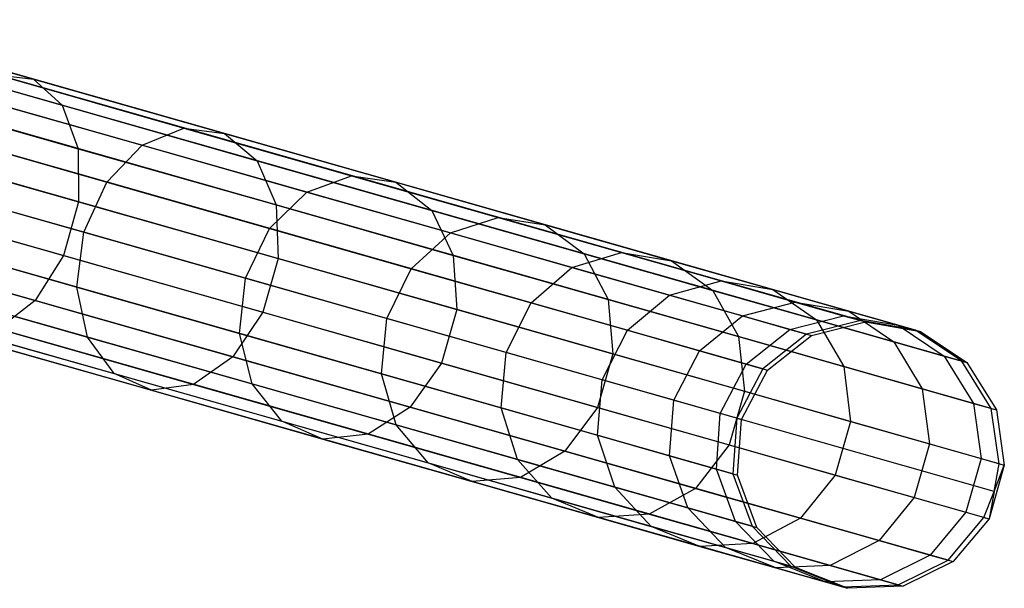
# Model space of a CAD drawing. Extents: x -189 to 189, y -189 to 189.
# Tile 455 of 591: x 174.96 to 182.29, y -52.55 to -48.32. Entities that reach past the tile are written whole.
import ezdxf

# ---------------------------------------------------------------- set-up
doc = ezdxf.new("R2010")
doc.units = 0
doc.header["$LTSCALE"] = 25.4
doc.layers.get('0').update_dxf_attribs({"linetype": 'CONTINUOUS'})

# ---------------------------------------------------------------- blocks, each defined once
blk = doc.blocks.new('CAMELEON-KENAI-C-12244_STL')
at = {"color": 0}
for p, q in [((173.5029, -48.3175, -13.0818), (175.0606, -48.7607, -14.3557)), ((173.5029, -48.3175, -13.0818), (175.0606, -48.7607, -14.3557)), ((181.2238, -50.5595, -30.8736), (173.8255, -48.4545, -140.8736)), ((181.2238, -50.5595, -30.8736), (173.8255, -48.4545, -140.8736)), ((180.8214, -50.6612, -30.8485), (173.4231, -48.5561, -140.8484)), ((180.8214, -50.6612, -30.8485), (173.4231, -48.5561, -140.8484)), ((173.6872, -48.5035, -12.7588), (175.2756, -48.9555, -14.0578)), ((173.6872, -48.5035, -12.7588), (175.2756, -48.9555, -14.0578)), ((181.6325, -50.6306, -30.9024), (174.2342, -48.5256, -140.9024)), ((181.6325, -50.6306, -30.9024), (174.2342, -48.5256, -140.9024)), ((181.9768, -50.8621, -30.93), (174.5785, -48.7571, -140.93)), ((181.9768, -50.8621, -30.93), (174.5785, -48.7571, -140.93)), ((174.7871, -48.7281, -14.6672), (176.182, -49.125, -16.0708)), ((174.7871, -48.7281, -14.6672), (176.182, -49.125, -16.0708)), ((174.7871, -48.7281, -14.6672), (175.0606, -48.7607, -14.3557)), ((174.7871, -48.7281, -14.6672), (175.0606, -48.7607, -14.3557)), ((175.0606, -48.7607, -14.3557), (176.4848, -49.1659, -15.7887)), ((175.0606, -48.7607, -14.3557), (176.4848, -49.1659, -15.7887)), ((175.0606, -48.7607, -14.3557), (175.2756, -48.9555, -14.0578)), ((175.0606, -48.7607, -14.3557), (175.2756, -48.9555, -14.0578)), ((180.4948, -50.918, -30.8314), (173.0965, -48.813, -140.8314)), ((180.4948, -50.918, -30.8314), (173.0965, -48.813, -140.8314)), ((173.7826, -48.82, -12.5065), (175.395, -49.2787, -13.8251)), ((173.7826, -48.82, -12.5065), (175.395, -49.2787, -13.8251)), ((174.5024, -48.8632, -14.9385), (175.8718, -49.2529, -16.3164)), ((174.5024, -48.8632, -14.9385), (175.8718, -49.2529, -16.3164)), ((175.2756, -48.9555, -14.0578), (176.7278, -49.3687, -15.519)), ((175.2756, -48.9555, -14.0578), (176.7278, -49.3687, -15.519)), ((175.2756, -48.9555, -14.0578), (175.395, -49.2787, -13.8251)), ((175.2756, -48.9555, -14.0578), (175.395, -49.2787, -13.8251)), ((174.2557, -49.1428, -15.1226), (175.6078, -49.5275, -16.4831)), ((174.2557, -49.1428, -15.1226), (175.6078, -49.5275, -16.4831)), ((182.1971, -51.2141, -30.9516), (174.7988, -49.1091, -140.9516)), ((182.1971, -51.2141, -30.9516), (174.7988, -49.1091, -140.9516)), ((175.8718, -49.2529, -16.3164), (176.182, -49.125, -16.0708)), ((175.8718, -49.2529, -16.3164), (176.182, -49.125, -16.0708)), ((176.182, -49.125, -16.0708), (177.4314, -49.4804, -17.6154)), ((176.182, -49.125, -16.0708), (177.4314, -49.4804, -17.6154)), ((176.182, -49.125, -16.0708), (176.4848, -49.1659, -15.7887)), ((176.182, -49.125, -16.0708), (176.4848, -49.1659, -15.7887)), ((180.3006, -51.2856, -30.8254), (172.9023, -49.1806, -140.8254)), ((180.3006, -51.2856, -30.8254), (172.9023, -49.1806, -140.8254)), ((173.7725, -49.2121, -12.3684), (175.398, -49.6745, -13.6976)), ((173.7725, -49.2121, -12.3684), (175.398, -49.6745, -13.6976)), ((176.4848, -49.1659, -15.7887), (177.7604, -49.5289, -17.3658)), ((176.4848, -49.1659, -15.7887), (177.7604, -49.5289, -17.3658)), ((176.4848, -49.1659, -15.7887), (176.7278, -49.3687, -15.519)), ((176.4848, -49.1659, -15.7887), (176.7278, -49.3687, -15.519)), ((175.395, -49.2787, -13.8251), (176.869, -49.6981, -15.3083)), ((175.395, -49.2787, -13.8251), (176.869, -49.6981, -15.3083)), ((175.395, -49.2787, -13.8251), (175.398, -49.6745, -13.6976)), ((175.395, -49.2787, -13.8251), (175.398, -49.6745, -13.6976)), ((175.6078, -49.5275, -16.4831), (175.8718, -49.2529, -16.3164)), ((175.6078, -49.5275, -16.4831), (175.8718, -49.2529, -16.3164)), ((175.8718, -49.2529, -16.3164), (177.0983, -49.6018, -17.8327)), ((175.8718, -49.2529, -16.3164), (177.0983, -49.6018, -17.8327)), ((176.7278, -49.3687, -15.519), (178.0285, -49.7387, -17.1271)), ((176.7278, -49.3687, -15.519), (178.0285, -49.7387, -17.1271)), ((176.7278, -49.3687, -15.519), (176.869, -49.6981, -15.3083)), ((176.7278, -49.3687, -15.519), (176.869, -49.6981, -15.3083)), ((177.0983, -49.6018, -17.8327), (177.4314, -49.4804, -17.6154)), ((177.0983, -49.6018, -17.8327), (177.4314, -49.4804, -17.6154)), ((177.4314, -49.4804, -17.6154), (178.5221, -49.7908, -19.2848)), ((177.4314, -49.4804, -17.6154), (178.5221, -49.7908, -19.2848)), ((177.4314, -49.4804, -17.6154), (177.7604, -49.5289, -17.3658)), ((177.4314, -49.4804, -17.6154), (177.7604, -49.5289, -17.3658)), ((175.4357, -49.9014, -16.542), (174.0897, -49.5185, -15.1878)), ((175.4357, -49.9014, -16.542), (174.0897, -49.5185, -15.1878)), ((182.2555, -51.6257, -30.9634), (174.8571, -49.5206, -140.9634)), ((182.2555, -51.6257, -30.9634), (174.8571, -49.5206, -140.9634)), ((175.4357, -49.9014, -16.542), (175.6078, -49.5275, -16.4831)), ((175.4357, -49.9014, -16.542), (175.6078, -49.5275, -16.4831)), ((175.6078, -49.5275, -16.4831), (176.8188, -49.8721, -17.9803)), ((175.6078, -49.5275, -16.4831), (176.8188, -49.8721, -17.9803)), ((177.7604, -49.5289, -17.3658), (178.874, -49.8457, -19.0703)), ((177.7604, -49.5289, -17.3658), (178.874, -49.8457, -19.0703)), ((177.7604, -49.5289, -17.3658), (178.0285, -49.7387, -17.1271)), ((177.7604, -49.5289, -17.3658), (178.0285, -49.7387, -17.1271)), ((180.2722, -51.7004, -30.8314), (172.8739, -49.5954, -140.8314)), ((180.2722, -51.7004, -30.8314), (172.8739, -49.5954, -140.8314)), ((173.6587, -49.612, -12.3684), (175.2842, -50.0745, -13.6976)), ((173.6587, -49.612, -12.3684), (175.2842, -50.0745, -13.6976)), ((176.8188, -49.8721, -17.9803), (177.0983, -49.6018, -17.8327)), ((176.8188, -49.8721, -17.9803), (177.0983, -49.6018, -17.8327)), ((177.0983, -49.6018, -17.8327), (178.1691, -49.9065, -19.4717)), ((177.0983, -49.6018, -17.8327), (178.1691, -49.9065, -19.4717)), ((182.2195, -51.8316, -30.9649), (174.8212, -49.7266, -140.9649)), ((182.2195, -51.8316, -30.9649), (174.8212, -49.7266, -140.9649)), ((175.398, -49.6745, -13.6976), (175.2842, -50.0745, -13.6976)), ((175.398, -49.6745, -13.6976), (175.2842, -50.0745, -13.6976)), ((175.398, -49.6745, -13.6976), (176.884, -50.0974, -15.1929)), ((175.398, -49.6745, -13.6976), (176.884, -50.0974, -15.1929)), ((176.869, -49.6981, -15.3083), (178.1893, -50.0738, -16.9406)), ((176.869, -49.6981, -15.3083), (178.1893, -50.0738, -16.9406)), ((176.869, -49.6981, -15.3083), (176.884, -50.0974, -15.1929)), ((176.869, -49.6981, -15.3083), (176.884, -50.0974, -15.1929)), ((178.0285, -49.7387, -17.1271), (179.1641, -50.0618, -18.8651)), ((178.0285, -49.7387, -17.1271), (179.1641, -50.0618, -18.8651)), ((178.0285, -49.7387, -17.1271), (178.1893, -50.0738, -16.9406)), ((178.0285, -49.7387, -17.1271), (178.1893, -50.0738, -16.9406)), ((178.1691, -49.9065, -19.4717), (178.5221, -49.7908, -19.2848)), ((178.1691, -49.9065, -19.4717), (178.5221, -49.7908, -19.2848)), ((178.5221, -49.7908, -19.2848), (179.4427, -50.0527, -21.0616)), ((178.5221, -49.7908, -19.2848), (179.4427, -50.0527, -21.0616)), ((178.5221, -49.7908, -19.2848), (178.874, -49.8457, -19.0703)), ((178.5221, -49.7908, -19.2848), (178.874, -49.8457, -19.0703)), ((176.6412, -50.2444, -18.0324), (176.8188, -49.8721, -17.9803)), ((176.6412, -50.2444, -18.0324), (176.8188, -49.8721, -17.9803)), ((176.8188, -49.8721, -17.9803), (177.876, -50.1729, -19.5985)), ((176.8188, -49.8721, -17.9803), (177.876, -50.1729, -19.5985)), ((178.874, -49.8457, -19.0703), (179.814, -50.1132, -20.8844)), ((178.874, -49.8457, -19.0703), (179.814, -50.1132, -20.8844)), ((178.874, -49.8457, -19.0703), (179.1641, -50.0618, -18.8651)), ((178.874, -49.8457, -19.0703), (179.1641, -50.0618, -18.8651)), ((173.4609, -49.9507, -12.5065), (175.0733, -50.4094, -13.8251)), ((173.4609, -49.9507, -12.5065), (175.0733, -50.4094, -13.8251)), ((174.0331, -49.9252, -15.1226), (175.3852, -50.3099, -16.4831)), ((174.0331, -49.9252, -15.1226), (175.3852, -50.3099, -16.4831)), ((182.1417, -52.0256, -30.9634), (174.7433, -49.9206, -140.9634)), ((182.1417, -52.0256, -30.9634), (174.7433, -49.9206, -140.9634)), ((175.3852, -50.3099, -16.4831), (175.4357, -49.9014, -16.542)), ((175.3852, -50.3099, -16.4831), (175.4357, -49.9014, -16.542)), ((176.6412, -50.2444, -18.0324), (175.4357, -49.9014, -16.542)), ((176.6412, -50.2444, -18.0324), (175.4357, -49.9014, -16.542)), ((177.876, -50.1729, -19.5985), (178.1691, -49.9065, -19.4717)), ((177.876, -50.1729, -19.5985), (178.1691, -49.9065, -19.4717)), ((178.1691, -49.9065, -19.4717), (179.0729, -50.1637, -21.2159)), ((178.1691, -49.9065, -19.4717), (179.0729, -50.1637, -21.2159)), ((180.4147, -52.0907, -30.8485), (173.0163, -49.9857, -140.8484)), ((180.4147, -52.0907, -30.8485), (173.0163, -49.9857, -140.8484)), ((175.2842, -50.0745, -13.6976), (175.0733, -50.4094, -13.8251)), ((175.2842, -50.0745, -13.6976), (175.0733, -50.4094, -13.8251)), ((175.2842, -50.0745, -13.6976), (176.7703, -50.4973, -15.1929)), ((175.2842, -50.0745, -13.6976), (176.7703, -50.4973, -15.1929)), ((176.884, -50.0974, -15.1929), (176.7703, -50.4973, -15.1929)), ((176.884, -50.0974, -15.1929), (176.7703, -50.4973, -15.1929)), ((176.884, -50.0974, -15.1929), (178.2151, -50.4761, -16.8385)), ((176.884, -50.0974, -15.1929), (178.2151, -50.4761, -16.8385)), ((178.1893, -50.0738, -16.9406), (179.342, -50.4018, -18.7048)), ((178.1893, -50.0738, -16.9406), (179.342, -50.4018, -18.7048)), ((178.1893, -50.0738, -16.9406), (178.2151, -50.4761, -16.8385)), ((178.1893, -50.0738, -16.9406), (178.2151, -50.4761, -16.8385)), ((179.0729, -50.1637, -21.2159), (179.4427, -50.0527, -21.0616)), ((179.0729, -50.1637, -21.2159), (179.4427, -50.0527, -21.0616)), ((179.1641, -50.0618, -18.8651), (180.1225, -50.3345, -20.7149)), ((179.1641, -50.0618, -18.8651), (180.1225, -50.3345, -20.7149)), ((179.1641, -50.0618, -18.8651), (179.342, -50.4018, -18.7048)), ((179.1641, -50.0618, -18.8651), (179.342, -50.4018, -18.7048)), ((179.4427, -50.0527, -21.0616), (180.1836, -50.2635, -22.927)), ((179.4427, -50.0527, -21.0616), (180.1836, -50.2635, -22.927)), ((179.4427, -50.0527, -21.0616), (179.814, -50.1132, -20.8844)), ((179.4427, -50.0527, -21.0616), (179.814, -50.1132, -20.8844)), ((178.7684, -50.4268, -21.3207), (179.0729, -50.1637, -21.2159)), ((178.7684, -50.4268, -21.3207), (179.0729, -50.1637, -21.2159)), ((179.0729, -50.1637, -21.2159), (179.8002, -50.3706, -23.0472)), ((179.0729, -50.1637, -21.2159), (179.8002, -50.3706, -23.0472)), ((179.814, -50.1132, -20.8844), (180.5705, -50.3284, -22.789)), ((179.814, -50.1132, -20.8844), (180.5705, -50.3284, -22.789)), ((179.814, -50.1132, -20.8844), (180.1225, -50.3345, -20.7149)), ((179.814, -50.1132, -20.8844), (180.1225, -50.3345, -20.7149)), ((181.8754, -52.3448, -30.9516), (174.4771, -50.2398, -140.9516)), ((181.8754, -52.3448, -30.9516), (174.4771, -50.2398, -140.9516)), ((177.6936, -50.5439, -19.6433), (177.876, -50.1729, -19.5985)), ((177.6936, -50.5439, -19.6433), (177.876, -50.1729, -19.5985)), ((177.876, -50.1729, -19.5985), (178.7684, -50.4268, -21.3207)), ((177.876, -50.1729, -19.5985), (178.7684, -50.4268, -21.3207)), ((180.7033, -52.389, -30.8736), (173.305, -50.284, -140.8736)), ((180.7033, -52.389, -30.8736), (173.305, -50.284, -140.8736)), ((174.0957, -50.2928, -14.9385), (175.465, -50.6824, -16.3164)), ((174.0957, -50.2928, -14.9385), (175.465, -50.6824, -16.3164)), ((175.465, -50.6824, -16.3164), (175.3852, -50.3099, -16.4831)), ((175.3852, -50.3099, -16.4831), (176.5962, -50.6545, -17.9803)), ((175.3852, -50.3099, -16.4831), (176.5962, -50.6545, -17.9803)), ((175.465, -50.6824, -16.3164), (175.3852, -50.3099, -16.4831)), ((176.5962, -50.6545, -17.9803), (176.6412, -50.2444, -18.0324)), ((176.5962, -50.6545, -17.9803), (176.6412, -50.2444, -18.0324)), ((177.6936, -50.5439, -19.6433), (176.6412, -50.2444, -18.0324)), ((177.6936, -50.5439, -19.6433), (176.6412, -50.2444, -18.0324)), ((179.8002, -50.3706, -23.0472), (180.1836, -50.2635, -22.927)), ((179.8002, -50.3706, -23.0472), (180.1836, -50.2635, -22.927)), ((180.1836, -50.2635, -22.927), (180.737, -50.421, -24.8615)), ((180.1836, -50.2635, -22.927), (180.737, -50.421, -24.8615)), ((180.1836, -50.2635, -22.927), (180.5705, -50.3284, -22.789)), ((180.1836, -50.2635, -22.927), (180.5705, -50.3284, -22.789)), ((179.4866, -50.6311, -23.1288), (179.8002, -50.3706, -23.0472)), ((179.4866, -50.6311, -23.1288), (179.8002, -50.3706, -23.0472)), ((179.8002, -50.3706, -23.0472), (180.3434, -50.5252, -24.9463)), ((179.8002, -50.3706, -23.0472), (180.3434, -50.5252, -24.9463)), ((180.1225, -50.3345, -20.7149), (180.8939, -50.554, -22.657)), ((180.1225, -50.3345, -20.7149), (180.8939, -50.554, -22.657)), ((180.1225, -50.3345, -20.7149), (180.3149, -50.6786, -20.5825)), ((180.1225, -50.3345, -20.7149), (180.3149, -50.6786, -20.5825)), ((180.5705, -50.3284, -22.789), (181.1354, -50.4891, -24.7641)), ((180.5705, -50.3284, -22.789), (181.1354, -50.4891, -24.7641)), ((180.5705, -50.3284, -22.789), (180.8939, -50.554, -22.657)), ((180.5705, -50.3284, -22.789), (180.8939, -50.554, -22.657)), ((181.0882, -52.5437, -30.9024), (173.6899, -50.4387, -140.9024)), ((181.0882, -52.5437, -30.9024), (173.6899, -50.4387, -140.9024)), ((181.5028, -52.5281, -30.93), (174.1045, -50.4231, -140.93)), ((181.5028, -52.5281, -30.93), (174.1045, -50.4231, -140.93)), ((175.0733, -50.4094, -13.8251), (174.8016, -50.6214, -14.0578)), ((175.0733, -50.4094, -13.8251), (174.8016, -50.6214, -14.0578)), ((175.0733, -50.4094, -13.8251), (176.5473, -50.8288, -15.3083)), ((175.0733, -50.4094, -13.8251), (176.5473, -50.8288, -15.3083)), ((178.582, -50.7966, -21.3577), (178.7684, -50.4268, -21.3207)), ((178.582, -50.7966, -21.3577), (178.7684, -50.4268, -21.3207)), ((178.7684, -50.4268, -21.3207), (179.4866, -50.6311, -23.1288)), ((178.7684, -50.4268, -21.3207), (179.4866, -50.6311, -23.1288)), ((179.342, -50.4018, -18.7048), (180.3149, -50.6786, -20.5825)), ((179.342, -50.4018, -18.7048), (180.3149, -50.6786, -20.5825)), ((179.342, -50.4018, -18.7048), (179.3771, -50.8067, -18.6171)), ((179.342, -50.4018, -18.7048), (179.3771, -50.8067, -18.6171)), ((180.3434, -50.5252, -24.9463), (180.737, -50.421, -24.8615)), ((180.3434, -50.5252, -24.9463), (180.737, -50.421, -24.8615)), ((180.737, -50.421, -24.8615), (181.097, -50.5234, -26.8446)), ((180.737, -50.421, -24.8615), (181.097, -50.5234, -26.8446)), ((180.737, -50.421, -24.8615), (181.1354, -50.4891, -24.7641)), ((180.737, -50.421, -24.8615), (181.1354, -50.4891, -24.7641)), ((176.7703, -50.4973, -15.1929), (176.5473, -50.8288, -15.3083)), ((176.7703, -50.4973, -15.1929), (176.5473, -50.8288, -15.3083)), ((176.7703, -50.4973, -15.1929), (178.1013, -50.876, -16.8385)), ((176.7703, -50.4973, -15.1929), (178.1013, -50.876, -16.8385)), ((178.2151, -50.4761, -16.8385), (178.1013, -50.876, -16.8385)), ((178.2151, -50.4761, -16.8385), (178.1013, -50.876, -16.8385)), ((178.2151, -50.4761, -16.8385), (179.3771, -50.8067, -18.6171)), ((178.2151, -50.4761, -16.8385), (179.3771, -50.8067, -18.6171)), ((180.0229, -50.7837, -25.0039), (180.3434, -50.5252, -24.9463)), ((180.0229, -50.7837, -25.0039), (180.3434, -50.5252, -24.9463)), ((180.3434, -50.5252, -24.9463), (180.6969, -50.6257, -26.8932)), ((180.3434, -50.5252, -24.9463), (180.6969, -50.6257, -26.8932)), ((180.6969, -50.6257, -26.8932), (181.097, -50.5234, -26.8446)), ((180.6969, -50.6257, -26.8932), (181.097, -50.5234, -26.8446)), ((181.097, -50.5234, -26.8446), (181.2598, -50.5697, -28.8557)), ((181.097, -50.5234, -26.8446), (181.2598, -50.5697, -28.8557)), ((181.097, -50.5234, -26.8446), (181.503, -50.5937, -26.7889)), ((181.097, -50.5234, -26.8446), (181.503, -50.5937, -26.7889)), ((181.1354, -50.4891, -24.7641), (181.503, -50.5937, -26.7889)), ((181.1354, -50.4891, -24.7641), (181.503, -50.5937, -26.7889)), ((181.1354, -50.4891, -24.7641), (181.4699, -50.7179, -24.6709)), ((181.1354, -50.4891, -24.7641), (181.4699, -50.7179, -24.6709)), ((174.2666, -50.5576, -14.6672), (175.6615, -50.9545, -16.0708)), ((174.2666, -50.5576, -14.6672), (175.6615, -50.9545, -16.0708)), ((177.6534, -50.9553, -19.5985), (177.6936, -50.5439, -19.6433)), ((177.6534, -50.9553, -19.5985), (177.6936, -50.5439, -19.6433)), ((178.582, -50.7966, -21.3577), (177.6936, -50.5439, -19.6433)), ((178.582, -50.7966, -21.3577), (177.6936, -50.5439, -19.6433)), ((181.2238, -50.5595, -30.8736), (180.8214, -50.6612, -30.8485)), ((181.2238, -50.5595, -30.8736), (180.8214, -50.6612, -30.8485)), ((180.8567, -50.6712, -28.8675), (181.2598, -50.5697, -28.8557)), ((180.8567, -50.6712, -28.8675), (181.2598, -50.5697, -28.8557)), ((180.8939, -50.554, -22.657), (181.4699, -50.7179, -24.6709)), ((180.8939, -50.554, -22.657), (181.4699, -50.7179, -24.6709)), ((180.8939, -50.554, -22.657), (181.0979, -50.9013, -22.5538)), ((180.8939, -50.554, -22.657), (181.0979, -50.9013, -22.5538)), ((181.6325, -50.6306, -30.9024), (181.2238, -50.5595, -30.8736)), ((181.2238, -50.5595, -30.8736), (181.2598, -50.5697, -28.8557)), ((181.2238, -50.5595, -30.8736), (181.2598, -50.5697, -28.8557)), ((181.6325, -50.6306, -30.9024), (181.2238, -50.5595, -30.8736)), ((181.2598, -50.5697, -28.8557), (181.6693, -50.641, -28.8422)), ((181.2598, -50.5697, -28.8557), (181.6693, -50.641, -28.8422)), ((181.503, -50.5937, -26.7889), (181.6693, -50.641, -28.8422)), ((181.503, -50.5937, -26.7889), (181.6693, -50.641, -28.8422)), ((181.503, -50.5937, -26.7889), (181.8447, -50.8246, -26.7356)), ((181.503, -50.5937, -26.7889), (181.8447, -50.8246, -26.7356)), ((174.5163, -50.6738, -14.3557), (175.9405, -51.079, -15.7887)), ((174.5163, -50.6738, -14.3557), (175.9405, -51.079, -15.7887)), ((174.8016, -50.6214, -14.0578), (176.2538, -51.0346, -15.519)), ((174.8016, -50.6214, -14.0578), (176.2538, -51.0346, -15.519)), ((175.6615, -50.9545, -16.0708), (175.465, -50.6824, -16.3164)), ((175.465, -50.6824, -16.3164), (176.6915, -51.0314, -17.8327)), ((175.465, -50.6824, -16.3164), (176.6915, -51.0314, -17.8327)), ((175.6615, -50.9545, -16.0708), (175.465, -50.6824, -16.3164)), ((176.6915, -51.0314, -17.8327), (176.5962, -50.6545, -17.9803)), ((176.5962, -50.6545, -17.9803), (177.6534, -50.9553, -19.5985)), ((176.5962, -50.6545, -17.9803), (177.6534, -50.9553, -19.5985)), ((176.6915, -51.0314, -17.8327), (176.5962, -50.6545, -17.9803)), ((179.2969, -51, -23.1577), (179.4866, -50.6311, -23.1288)), ((179.2969, -51, -23.1577), (179.4866, -50.6311, -23.1288)), ((179.4866, -50.6311, -23.1288), (180.0229, -50.7837, -25.0039)), ((179.4866, -50.6311, -23.1288), (180.0229, -50.7837, -25.0039)), ((180.3149, -50.6786, -20.5825), (181.0979, -50.9013, -22.5538)), ((180.3149, -50.6786, -20.5825), (181.0979, -50.9013, -22.5538)), ((180.3149, -50.6786, -20.5825), (180.358, -51.0858, -20.51)), ((180.3149, -50.6786, -20.5825), (180.358, -51.0858, -20.51)), ((180.3719, -50.883, -26.9262), (180.6969, -50.6257, -26.8932)), ((180.3719, -50.883, -26.9262), (180.6969, -50.6257, -26.8932)), ((180.8214, -50.6612, -30.8485), (180.4948, -50.918, -30.8314)), ((180.8214, -50.6612, -30.8485), (180.4948, -50.918, -30.8314)), ((180.5297, -50.9279, -28.8755), (180.8567, -50.6712, -28.8675)), ((180.5297, -50.9279, -28.8755), (180.8567, -50.6712, -28.8675)), ((180.6969, -50.6257, -26.8932), (180.8567, -50.6712, -28.8675)), ((180.6969, -50.6257, -26.8932), (180.8567, -50.6712, -28.8675)), ((180.8214, -50.6612, -30.8485), (180.8567, -50.6712, -28.8675)), ((180.8214, -50.6612, -30.8485), (180.8567, -50.6712, -28.8675)), ((181.9768, -50.8621, -30.93), (181.6325, -50.6306, -30.9024)), ((181.6325, -50.6306, -30.9024), (181.6693, -50.641, -28.8422)), ((181.6325, -50.6306, -30.9024), (181.6693, -50.641, -28.8422)), ((181.9768, -50.8621, -30.93), (181.6325, -50.6306, -30.9024)), ((181.6693, -50.641, -28.8422), (182.0143, -50.8728, -28.8293)), ((181.6693, -50.641, -28.8422), (182.0143, -50.8728, -28.8293)), ((181.4699, -50.7179, -24.6709), (181.8447, -50.8246, -26.7356)), ((181.4699, -50.7179, -24.6709), (181.8447, -50.8246, -26.7356)), ((181.4699, -50.7179, -24.6709), (181.6827, -51.0677, -24.5981)), ((181.4699, -50.7179, -24.6709), (181.6827, -51.0677, -24.5981)), ((176.5473, -50.8288, -15.3083), (176.2538, -51.0346, -15.519)), ((176.5473, -50.8288, -15.3083), (176.2538, -51.0346, -15.519)), ((176.5473, -50.8288, -15.3083), (177.8676, -51.2045, -16.9406)), ((176.5473, -50.8288, -15.3083), (177.8676, -51.2045, -16.9406)), ((178.5458, -51.2092, -21.3207), (178.582, -50.7966, -21.3577)), ((178.5458, -51.2092, -21.3207), (178.582, -50.7966, -21.3577)), ((179.2969, -51, -23.1577), (178.582, -50.7966, -21.3577)), ((179.2969, -51, -23.1577), (178.582, -50.7966, -21.3577)), ((179.3771, -50.8067, -18.6171), (179.2633, -51.2066, -18.6171)), ((179.3771, -50.8067, -18.6171), (179.2633, -51.2066, -18.6171)), ((179.3771, -50.8067, -18.6171), (180.358, -51.0858, -20.51)), ((179.3771, -50.8067, -18.6171), (180.358, -51.0858, -20.51)), ((179.8308, -51.1519, -25.0242), (180.0229, -50.7837, -25.0039)), ((179.8308, -51.1519, -25.0242), (180.0229, -50.7837, -25.0039)), ((180.0229, -50.7837, -25.0039), (180.3719, -50.883, -26.9262)), ((180.0229, -50.7837, -25.0039), (180.3719, -50.883, -26.9262)), ((181.8447, -50.8246, -26.7356), (182.0143, -50.8728, -28.8293)), ((181.8447, -50.8246, -26.7356), (182.0143, -50.8728, -28.8293)), ((181.8447, -50.8246, -26.7356), (182.0631, -51.176, -26.6939)), ((181.8447, -50.8246, -26.7356), (182.0631, -51.176, -26.6939)), ((178.1013, -50.876, -16.8385), (177.8676, -51.2045, -16.9406)), ((178.1013, -50.876, -16.8385), (177.8676, -51.2045, -16.9406)), ((178.1013, -50.876, -16.8385), (179.2633, -51.2066, -18.6171)), ((178.1013, -50.876, -16.8385), (179.2633, -51.2066, -18.6171)), ((180.1782, -51.2508, -26.9378), (180.3719, -50.883, -26.9262)), ((180.1782, -51.2508, -26.9378), (180.3719, -50.883, -26.9262)), ((180.3719, -50.883, -26.9262), (180.5297, -50.9279, -28.8755)), ((180.3719, -50.883, -26.9262), (180.5297, -50.9279, -28.8755)), ((181.0979, -50.9013, -22.5538), (181.6827, -51.0677, -24.5981)), ((181.0979, -50.9013, -22.5538), (181.6827, -51.0677, -24.5981)), ((181.0979, -50.9013, -22.5538), (181.1473, -51.3103, -22.4974)), ((181.0979, -50.9013, -22.5538), (181.1473, -51.3103, -22.4974)), ((182.1971, -51.2141, -30.9516), (181.9768, -50.8621, -30.93)), ((181.9768, -50.8621, -30.93), (182.0143, -50.8728, -28.8293)), ((181.9768, -50.8621, -30.93), (182.0143, -50.8728, -28.8293)), ((182.1971, -51.2141, -30.9516), (181.9768, -50.8621, -30.93)), ((182.0143, -50.8728, -28.8293), (182.2352, -51.2249, -28.8192)), ((182.0143, -50.8728, -28.8293), (182.2352, -51.2249, -28.8192)), ((175.9405, -51.079, -15.7887), (175.6615, -50.9545, -16.0708)), ((175.6615, -50.9545, -16.0708), (176.9108, -51.3099, -17.6154)), ((175.6615, -50.9545, -16.0708), (176.9108, -51.3099, -17.6154)), ((175.9405, -51.079, -15.7887), (175.6615, -50.9545, -16.0708)), ((177.7623, -51.3361, -19.4717), (177.6534, -50.9553, -19.5985)), ((177.6534, -50.9553, -19.5985), (178.5458, -51.2092, -21.3207)), ((177.6534, -50.9553, -19.5985), (178.5458, -51.2092, -21.3207)), ((177.7623, -51.3361, -19.4717), (177.6534, -50.9553, -19.5985)), ((180.4948, -50.918, -30.8314), (180.3006, -51.2856, -30.8254)), ((180.4948, -50.918, -30.8314), (180.3006, -51.2856, -30.8254)), ((180.3353, -51.2955, -28.8783), (180.5297, -50.9279, -28.8755)), ((180.3353, -51.2955, -28.8783), (180.5297, -50.9279, -28.8755)), ((180.4948, -50.918, -30.8314), (180.5297, -50.9279, -28.8755)), ((180.4948, -50.918, -30.8314), (180.5297, -50.9279, -28.8755)), ((176.2538, -51.0346, -15.519), (175.9405, -51.079, -15.7887)), ((176.2538, -51.0346, -15.519), (175.9405, -51.079, -15.7887)), ((176.2538, -51.0346, -15.519), (177.5545, -51.4047, -17.1271)), ((176.2538, -51.0346, -15.519), (177.5545, -51.4047, -17.1271)), ((176.9108, -51.3099, -17.6154), (176.6915, -51.0314, -17.8327)), ((176.6915, -51.0314, -17.8327), (177.7623, -51.3361, -19.4717)), ((176.6915, -51.0314, -17.8327), (177.7623, -51.3361, -19.4717)), ((176.9108, -51.3099, -17.6154), (176.6915, -51.0314, -17.8327)), ((179.264, -51.4135, -23.1288), (179.2969, -51, -23.1577)), ((179.264, -51.4135, -23.1288), (179.2969, -51, -23.1577)), ((179.8308, -51.1519, -25.0242), (179.2969, -51, -23.1577)), ((179.8308, -51.1519, -25.0242), (179.2969, -51, -23.1577)), ((175.9405, -51.079, -15.7887), (177.2161, -51.442, -17.3658)), ((175.9405, -51.079, -15.7887), (177.2161, -51.442, -17.3658)), ((180.358, -51.0858, -20.51), (180.2442, -51.4857, -20.51)), ((180.358, -51.0858, -20.51), (180.2442, -51.4857, -20.51)), ((180.358, -51.0858, -20.51), (181.1473, -51.3103, -22.4974)), ((180.358, -51.0858, -20.51), (181.1473, -51.3103, -22.4974)), ((181.6827, -51.0677, -24.5981), (182.0631, -51.176, -26.6939)), ((181.6827, -51.0677, -24.5981), (182.0631, -51.176, -26.6939)), ((181.6827, -51.0677, -24.5981), (181.7368, -51.4781, -24.5583)), ((181.6827, -51.0677, -24.5981), (181.7368, -51.4781, -24.5583)), ((179.8003, -51.5661, -25.0039), (179.8308, -51.1519, -25.0242)), ((179.8003, -51.5661, -25.0039), (179.8308, -51.1519, -25.0242)), ((180.1782, -51.2508, -26.9378), (179.8308, -51.1519, -25.0242)), ((180.1782, -51.2508, -26.9378), (179.8308, -51.1519, -25.0242)), ((182.0631, -51.176, -26.6939), (182.2352, -51.2249, -28.8192)), ((182.0631, -51.176, -26.6939), (182.2352, -51.2249, -28.8192)), ((182.0631, -51.176, -26.6939), (182.1203, -51.5872, -26.6711)), ((182.0631, -51.176, -26.6939), (182.1203, -51.5872, -26.6711)), ((177.8676, -51.2045, -16.9406), (177.5545, -51.4047, -17.1271)), ((177.8676, -51.2045, -16.9406), (177.5545, -51.4047, -17.1271)), ((177.8676, -51.2045, -16.9406), (179.0203, -51.5324, -18.7048)), ((177.8676, -51.2045, -16.9406), (179.0203, -51.5324, -18.7048)), ((178.6662, -51.5932, -21.2159), (178.5458, -51.2092, -21.3207)), ((178.5458, -51.2092, -21.3207), (179.264, -51.4135, -23.1288)), ((178.5458, -51.2092, -21.3207), (179.264, -51.4135, -23.1288)), ((178.6662, -51.5932, -21.2159), (178.5458, -51.2092, -21.3207)), ((179.2633, -51.2066, -18.6171), (179.0203, -51.5324, -18.7048)), ((179.2633, -51.2066, -18.6171), (179.0203, -51.5324, -18.7048)), ((179.2633, -51.2066, -18.6171), (180.2442, -51.4857, -20.51)), ((179.2633, -51.2066, -18.6171), (180.2442, -51.4857, -20.51)), ((180.1492, -51.6654, -26.9262), (180.1782, -51.2508, -26.9378)), ((180.1492, -51.6654, -26.9262), (180.1782, -51.2508, -26.9378)), ((180.3353, -51.2955, -28.8783), (180.1782, -51.2508, -26.9378)), ((180.3353, -51.2955, -28.8783), (180.1782, -51.2508, -26.9378)), ((182.2555, -51.6257, -30.9634), (182.1971, -51.2141, -30.9516)), ((182.1971, -51.2141, -30.9516), (182.2352, -51.2249, -28.8192)), ((182.1971, -51.2141, -30.9516), (182.2352, -51.2249, -28.8192)), ((182.2555, -51.6257, -30.9634), (182.1971, -51.2141, -30.9516)), ((182.2352, -51.2249, -28.8192), (182.2938, -51.6366, -28.8136)), ((182.2352, -51.2249, -28.8192), (182.2938, -51.6366, -28.8136)), ((177.2161, -51.442, -17.3658), (176.9108, -51.3099, -17.6154)), ((176.9108, -51.3099, -17.6154), (178.0016, -51.6203, -19.2848)), ((176.9108, -51.3099, -17.6154), (178.0016, -51.6203, -19.2848)), ((177.2161, -51.442, -17.3658), (176.9108, -51.3099, -17.6154)), ((178.0016, -51.6203, -19.2848), (177.7623, -51.3361, -19.4717)), ((177.7623, -51.3361, -19.4717), (178.6662, -51.5932, -21.2159)), ((177.7623, -51.3361, -19.4717), (178.6662, -51.5932, -21.2159)), ((178.0016, -51.6203, -19.2848), (177.7623, -51.3361, -19.4717)), ((180.3006, -51.2856, -30.8254), (180.2722, -51.7004, -30.8314)), ((180.3006, -51.2856, -30.8254), (180.2722, -51.7004, -30.8314)), ((180.3006, -51.2856, -30.8254), (180.3353, -51.2955, -28.8783)), ((180.3006, -51.2856, -30.8254), (180.3353, -51.2955, -28.8783)), ((180.3071, -51.7103, -28.8755), (180.3353, -51.2955, -28.8783)), ((180.3071, -51.7103, -28.8755), (180.3353, -51.2955, -28.8783)), ((181.1473, -51.3103, -22.4974), (181.0335, -51.7103, -22.4974)), ((181.1473, -51.3103, -22.4974), (181.0335, -51.7103, -22.4974)), ((181.1473, -51.3103, -22.4974), (181.7368, -51.4781, -24.5583)), ((181.1473, -51.3103, -22.4974), (181.7368, -51.4781, -24.5583)), ((177.5545, -51.4047, -17.1271), (177.2161, -51.442, -17.3658)), ((177.5545, -51.4047, -17.1271), (177.2161, -51.442, -17.3658)), ((177.5545, -51.4047, -17.1271), (178.6901, -51.7278, -18.8651)), ((177.5545, -51.4047, -17.1271), (178.6901, -51.7278, -18.8651)), ((179.3935, -51.8002, -23.0472), (179.264, -51.4135, -23.1288)), ((179.264, -51.4135, -23.1288), (179.8003, -51.5661, -25.0039)), ((179.264, -51.4135, -23.1288), (179.8003, -51.5661, -25.0039)), ((179.3935, -51.8002, -23.0472), (179.264, -51.4135, -23.1288)), ((177.2161, -51.442, -17.3658), (178.3297, -51.7588, -19.0703)), ((177.2161, -51.442, -17.3658), (178.3297, -51.7588, -19.0703)), ((180.2442, -51.4857, -20.51), (179.9932, -51.8093, -20.5825)), ((180.2442, -51.4857, -20.51), (179.9932, -51.8093, -20.5825)), ((180.2442, -51.4857, -20.51), (181.0335, -51.7103, -22.4974)), ((180.2442, -51.4857, -20.51), (181.0335, -51.7103, -22.4974)), ((181.7368, -51.4781, -24.5583), (181.623, -51.878, -24.5583)), ((181.7368, -51.4781, -24.5583), (181.623, -51.878, -24.5583)), ((181.7368, -51.4781, -24.5583), (182.1203, -51.5872, -26.6711)), ((181.7368, -51.4781, -24.5583), (182.1203, -51.5872, -26.6711)), ((179.0203, -51.5324, -18.7048), (178.6901, -51.7278, -18.8651)), ((179.0203, -51.5324, -18.7048), (178.6901, -51.7278, -18.8651)), ((179.0203, -51.5324, -18.7048), (179.9932, -51.8093, -20.5825)), ((179.0203, -51.5324, -18.7048), (179.9932, -51.8093, -20.5825)), ((178.3297, -51.7588, -19.0703), (178.0016, -51.6203, -19.2848)), ((178.0016, -51.6203, -19.2848), (178.9222, -51.8822, -21.0616)), ((178.0016, -51.6203, -19.2848), (178.9222, -51.8822, -21.0616)), ((178.3297, -51.7588, -19.0703), (178.0016, -51.6203, -19.2848)), ((178.9222, -51.8822, -21.0616), (178.6662, -51.5932, -21.2159)), ((178.6662, -51.5932, -21.2159), (179.3935, -51.8002, -23.0472)), ((178.6662, -51.5932, -21.2159), (179.3935, -51.8002, -23.0472)), ((178.9222, -51.8822, -21.0616), (178.6662, -51.5932, -21.2159)), ((179.9367, -51.9547, -24.9463), (179.8003, -51.5661, -25.0039)), ((179.8003, -51.5661, -25.0039), (180.1492, -51.6654, -26.9262)), ((179.8003, -51.5661, -25.0039), (180.1492, -51.6654, -26.9262)), ((179.9367, -51.9547, -24.9463), (179.8003, -51.5661, -25.0039)), ((182.1203, -51.5872, -26.6711), (182.0065, -51.9871, -26.6711)), ((182.1203, -51.5872, -26.6711), (182.0065, -51.9871, -26.6711)), ((182.1203, -51.5872, -26.6711), (182.2938, -51.6366, -28.8136)), ((182.1203, -51.5872, -26.6711), (182.2938, -51.6366, -28.8136)), ((182.2938, -51.6366, -28.8136), (182.18, -52.0365, -28.8136)), ((182.2938, -51.6366, -28.8136), (182.18, -52.0365, -28.8136)), ((182.2195, -51.8316, -30.9649), (182.2555, -51.6257, -30.9634)), ((182.2195, -51.8316, -30.9649), (182.2555, -51.6257, -30.9634)), ((182.2195, -51.8316, -30.9649), (182.2938, -51.6366, -28.8136)), ((182.2195, -51.8316, -30.9649), (182.2938, -51.6366, -28.8136)), ((182.2555, -51.6257, -30.9634), (182.2938, -51.6366, -28.8136)), ((182.2555, -51.6257, -30.9634), (182.2938, -51.6366, -28.8136)), ((180.2901, -52.0553, -26.8932), (180.1492, -51.6654, -26.9262)), ((180.1492, -51.6654, -26.9262), (180.3071, -51.7103, -28.8755)), ((180.1492, -51.6654, -26.9262), (180.3071, -51.7103, -28.8755)), ((180.2901, -52.0553, -26.8932), (180.1492, -51.6654, -26.9262)), ((180.2722, -51.7004, -30.8314), (180.3071, -51.7103, -28.8755)), ((180.2722, -51.7004, -30.8314), (180.3071, -51.7103, -28.8755)), ((180.2722, -51.7004, -30.8314), (180.4147, -52.0907, -30.8485)), ((180.2722, -51.7004, -30.8314), (180.4147, -52.0907, -30.8485)), ((180.45, -52.1008, -28.8675), (180.3071, -51.7103, -28.8755)), ((180.45, -52.1008, -28.8675), (180.3071, -51.7103, -28.8755)), ((181.0335, -51.7103, -22.4974), (180.7762, -52.032, -22.5538)), ((181.0335, -51.7103, -22.4974), (180.7762, -52.032, -22.5538)), ((181.0335, -51.7103, -22.4974), (181.623, -51.878, -24.5583)), ((181.0335, -51.7103, -22.4974), (181.623, -51.878, -24.5583)), ((178.6901, -51.7278, -18.8651), (178.3297, -51.7588, -19.0703)), ((178.6901, -51.7278, -18.8651), (178.3297, -51.7588, -19.0703)), ((178.3297, -51.7588, -19.0703), (179.2697, -52.0263, -20.8844)), ((178.3297, -51.7588, -19.0703), (179.2697, -52.0263, -20.8844)), ((178.6901, -51.7278, -18.8651), (179.6485, -52.0005, -20.7149)), ((178.6901, -51.7278, -18.8651), (179.6485, -52.0005, -20.7149)), ((179.6631, -52.093, -22.927), (179.3935, -51.8002, -23.0472)), ((179.3935, -51.8002, -23.0472), (179.9367, -51.9547, -24.9463)), ((179.3935, -51.8002, -23.0472), (179.9367, -51.9547, -24.9463)), ((179.6631, -52.093, -22.927), (179.3935, -51.8002, -23.0472)), ((179.9932, -51.8093, -20.5825), (179.6485, -52.0005, -20.7149)), ((179.9932, -51.8093, -20.5825), (179.6485, -52.0005, -20.7149)), ((179.9932, -51.8093, -20.5825), (180.7762, -52.032, -22.5538)), ((179.9932, -51.8093, -20.5825), (180.7762, -52.032, -22.5538)), ((182.1417, -52.0256, -30.9634), (182.2195, -51.8316, -30.9649)), ((182.1417, -52.0256, -30.9634), (182.2195, -51.8316, -30.9649)), ((182.2195, -51.8316, -30.9649), (182.18, -52.0365, -28.8136)), ((182.2195, -51.8316, -30.9649), (182.18, -52.0365, -28.8136)), ((179.2697, -52.0263, -20.8844), (178.9222, -51.8822, -21.0616)), ((178.9222, -51.8822, -21.0616), (179.6631, -52.093, -22.927)), ((178.9222, -51.8822, -21.0616), (179.6631, -52.093, -22.927)), ((179.2697, -52.0263, -20.8844), (178.9222, -51.8822, -21.0616)), ((181.623, -51.878, -24.5583), (181.3609, -52.1984, -24.5981)), ((181.623, -51.878, -24.5583), (181.3609, -52.1984, -24.5981)), ((181.623, -51.878, -24.5583), (182.0065, -51.9871, -26.6711)), ((181.623, -51.878, -24.5583), (182.0065, -51.9871, -26.6711)), ((179.6485, -52.0005, -20.7149), (179.2697, -52.0263, -20.8844)), ((179.6485, -52.0005, -20.7149), (179.2697, -52.0263, -20.8844)), ((179.6485, -52.0005, -20.7149), (180.4199, -52.2199, -22.657)), ((179.6485, -52.0005, -20.7149), (180.4199, -52.2199, -22.657)), ((180.2164, -52.2505, -24.8615), (179.9367, -51.9547, -24.9463)), ((179.9367, -51.9547, -24.9463), (180.2901, -52.0553, -26.8932)), ((179.9367, -51.9547, -24.9463), (180.2901, -52.0553, -26.8932)), ((180.2164, -52.2505, -24.8615), (179.9367, -51.9547, -24.9463)), ((182.0065, -51.9871, -26.6711), (181.7414, -52.3067, -26.6939)), ((182.0065, -51.9871, -26.6711), (181.7414, -52.3067, -26.6939)), ((182.0065, -51.9871, -26.6711), (182.18, -52.0365, -28.8136)), ((182.0065, -51.9871, -26.6711), (182.18, -52.0365, -28.8136)), ((179.2697, -52.0263, -20.8844), (180.0261, -52.2415, -22.789)), ((179.2697, -52.0263, -20.8844), (180.0261, -52.2415, -22.789)), ((180.5764, -52.3529, -26.8446), (180.2901, -52.0553, -26.8932)), ((180.2901, -52.0553, -26.8932), (180.45, -52.1008, -28.8675)), ((180.2901, -52.0553, -26.8932), (180.45, -52.1008, -28.8675)), ((180.5764, -52.3529, -26.8446), (180.2901, -52.0553, -26.8932)), ((180.7762, -52.032, -22.5538), (180.4199, -52.2199, -22.657)), ((180.7762, -52.032, -22.5538), (180.4199, -52.2199, -22.657)), ((180.7762, -52.032, -22.5538), (181.3609, -52.1984, -24.5981)), ((180.7762, -52.032, -22.5538), (181.3609, -52.1984, -24.5981)), ((181.8754, -52.3448, -30.9516), (182.1417, -52.0256, -30.9634)), ((181.8754, -52.3448, -30.9516), (182.1417, -52.0256, -30.9634)), ((182.18, -52.0365, -28.8136), (181.9135, -52.3556, -28.8192)), ((182.18, -52.0365, -28.8136), (181.9135, -52.3556, -28.8192)), ((182.1417, -52.0256, -30.9634), (182.18, -52.0365, -28.8136)), ((182.1417, -52.0256, -30.9634), (182.18, -52.0365, -28.8136)), ((180.0261, -52.2415, -22.789), (179.6631, -52.093, -22.927)), ((179.6631, -52.093, -22.927), (180.2164, -52.2505, -24.8615)), ((179.6631, -52.093, -22.927), (180.2164, -52.2505, -24.8615)), ((180.0261, -52.2415, -22.789), (179.6631, -52.093, -22.927)), ((180.4147, -52.0907, -30.8485), (180.45, -52.1008, -28.8675)), ((180.4147, -52.0907, -30.8485), (180.45, -52.1008, -28.8675)), ((180.4147, -52.0907, -30.8485), (180.7033, -52.389, -30.8736)), ((180.4147, -52.0907, -30.8485), (180.7033, -52.389, -30.8736)), ((180.7393, -52.3992, -28.8557), (180.45, -52.1008, -28.8675)), ((180.7393, -52.3992, -28.8557), (180.45, -52.1008, -28.8675)), ((180.4199, -52.2199, -22.657), (180.0261, -52.2415, -22.789)), ((180.4199, -52.2199, -22.657), (180.0261, -52.2415, -22.789)), ((180.4199, -52.2199, -22.657), (180.9959, -52.3839, -24.6709)), ((180.4199, -52.2199, -22.657), (180.9959, -52.3839, -24.6709)), ((181.3609, -52.1984, -24.5981), (180.9959, -52.3839, -24.6709)), ((181.3609, -52.1984, -24.5981), (180.9959, -52.3839, -24.6709)), ((181.3609, -52.1984, -24.5981), (181.7414, -52.3067, -26.6939)), ((181.3609, -52.1984, -24.5981), (181.7414, -52.3067, -26.6939)), ((180.0261, -52.2415, -22.789), (180.5911, -52.4023, -24.7641)), ((180.0261, -52.2415, -22.789), (180.5911, -52.4023, -24.7641)), ((180.5911, -52.4023, -24.7641), (180.2164, -52.2505, -24.8615)), ((180.2164, -52.2505, -24.8615), (180.5764, -52.3529, -26.8446)), ((180.2164, -52.2505, -24.8615), (180.5764, -52.3529, -26.8446)), ((180.5911, -52.4023, -24.7641), (180.2164, -52.2505, -24.8615)), ((180.9587, -52.5068, -26.7889), (180.5764, -52.3529, -26.8446)), ((180.5764, -52.3529, -26.8446), (180.7393, -52.3992, -28.8557)), ((180.5764, -52.3529, -26.8446), (180.7393, -52.3992, -28.8557)), ((180.9587, -52.5068, -26.7889), (180.5764, -52.3529, -26.8446)), ((181.7414, -52.3067, -26.6939), (181.3707, -52.4905, -26.7356)), ((181.7414, -52.3067, -26.6939), (181.3707, -52.4905, -26.7356)), ((181.5028, -52.5281, -30.93), (181.8754, -52.3448, -30.9516)), ((181.5028, -52.5281, -30.93), (181.8754, -52.3448, -30.9516)), ((181.9135, -52.3556, -28.8192), (181.5403, -52.5387, -28.8293)), ((181.9135, -52.3556, -28.8192), (181.5403, -52.5387, -28.8293)), ((181.7414, -52.3067, -26.6939), (181.9135, -52.3556, -28.8192)), ((181.7414, -52.3067, -26.6939), (181.9135, -52.3556, -28.8192)), ((181.8754, -52.3448, -30.9516), (181.9135, -52.3556, -28.8192)), ((181.8754, -52.3448, -30.9516), (181.9135, -52.3556, -28.8192)), ((180.9959, -52.3839, -24.6709), (180.5911, -52.4023, -24.7641)), ((180.9959, -52.3839, -24.6709), (180.5911, -52.4023, -24.7641)), ((180.5911, -52.4023, -24.7641), (180.9587, -52.5068, -26.7889)), ((180.5911, -52.4023, -24.7641), (180.9587, -52.5068, -26.7889)), ((180.7033, -52.389, -30.8736), (180.7393, -52.3992, -28.8557)), ((180.7033, -52.389, -30.8736), (180.7393, -52.3992, -28.8557)), ((180.7033, -52.389, -30.8736), (181.0882, -52.5437, -30.9024)), ((180.7033, -52.389, -30.8736), (181.0882, -52.5437, -30.9024)), ((181.1249, -52.5541, -28.8422), (180.7393, -52.3992, -28.8557)), ((181.1249, -52.5541, -28.8422), (180.7393, -52.3992, -28.8557)), ((180.9959, -52.3839, -24.6709), (181.3707, -52.4905, -26.7356)), ((180.9959, -52.3839, -24.6709), (181.3707, -52.4905, -26.7356)), ((181.3707, -52.4905, -26.7356), (180.9587, -52.5068, -26.7889)), ((181.3707, -52.4905, -26.7356), (180.9587, -52.5068, -26.7889)), ((180.9587, -52.5068, -26.7889), (181.1249, -52.5541, -28.8422)), ((180.9587, -52.5068, -26.7889), (181.1249, -52.5541, -28.8422)), ((181.3707, -52.4905, -26.7356), (181.5403, -52.5387, -28.8293)), ((181.3707, -52.4905, -26.7356), (181.5403, -52.5387, -28.8293)), ((181.0882, -52.5437, -30.9024), (181.5028, -52.5281, -30.93)), ((181.0882, -52.5437, -30.9024), (181.5028, -52.5281, -30.93)), ((181.0882, -52.5437, -30.9024), (181.1249, -52.5541, -28.8422)), ((181.0882, -52.5437, -30.9024), (181.1249, -52.5541, -28.8422)), ((181.5403, -52.5387, -28.8293), (181.1249, -52.5541, -28.8422)), ((181.5403, -52.5387, -28.8293), (181.1249, -52.5541, -28.8422)), ((181.5028, -52.5281, -30.93), (181.5403, -52.5387, -28.8293)), ((181.5028, -52.5281, -30.93), (181.5403, -52.5387, -28.8293))]:
    blk.add_line(p, q, dxfattribs=at)

msp = doc.modelspace()

# ---------------------------------------------------------------- block references
at = {"color": 0}
msp.add_blockref('CAMELEON-KENAI-C-12244_STL', (0, 0), dxfattribs=at)

doc.saveas('drawing.dxf')
